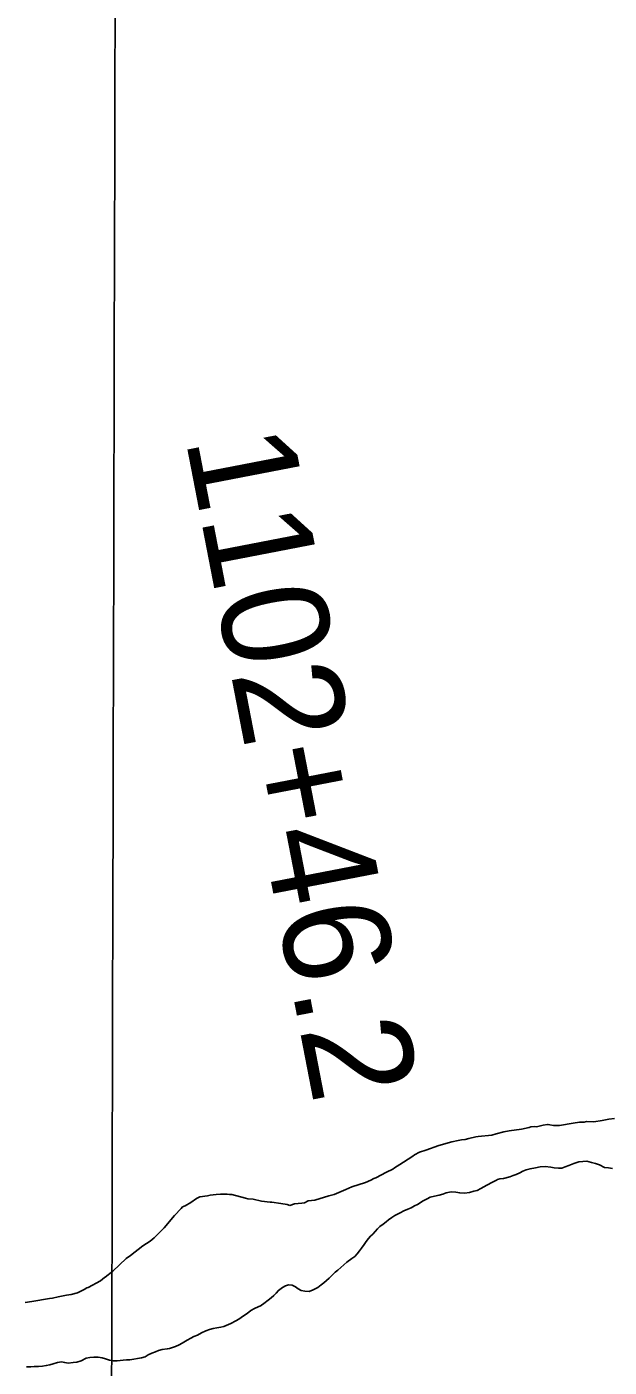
# Model space of a CAD drawing. Extents: x 3161514 to 3199414, y 831166 to 856601.
# Drawn here: x 3191795 to 3192339, y 838713 to 839966 of the extents above; entities that cross this region are included whole.
import ezdxf

# ---------------------------------------------------------------- set-up
doc = ezdxf.new("R2010")
doc.units = 0
for name, color, linetype in [('V-GRID-MAJR', 7, 'Continuous'), ('V-SITE-VEGE', 7, 'Continuous'), ('V-SURV-IDEN', 7, 'Continuous'), ('V-TOPO-SHOR', 7, 'Continuous')]:
    doc.layers.add(name, color=color, linetype=linetype)

msp = doc.modelspace()

# ---------------------------------------------------------------- linework, layer by layer
at = {"layer": 'V-GRID-MAJR'}
msp.add_spline([(3191868.8, 836560.6), (3191883.8, 842621), (3191898.8, 848683.4), (3191913.8, 854745.9), (3191913.8, 854747.8)], degree=3, dxfattribs=at)
at = {"layer": 'V-SITE-VEGE'}
for p, q in [((3192240.8, 838932.8), (3192245.8, 838933.8)), ((3192245.8, 838933.8), (3192257.2, 838935.4)), ((3192257.2, 838935.4), (3192264.3, 838937.1)), ((3192264.3, 838937.1), (3192266.1, 838937.5)), ((3192266.1, 838937.5), (3192269.3, 838937.8)), ((3192269.3, 838937.8), (3192271.4, 838937.7)), ((3192271.4, 838937.7), (3192277.5, 838939.1)), ((3192277.5, 838939.1), (3192281.4, 838939.7)), ((3192281.4, 838939.7), (3192282.1, 838939.7)), ((3192282.1, 838939.7), (3192283.6, 838939.4)), ((3192283.6, 838939.4), (3192287.1, 838939)), ((3192287.1, 838939), (3192292.8, 838938.9)), ((3192292.8, 838938.9), (3192305.6, 838940.9)), ((3192305.6, 838940.9), (3192311.3, 838941.9)), ((3192311.3, 838941.9), (3192315.9, 838942.1)), ((3192315.9, 838942.1), (3192318.1, 838942.5)), ((3192318.1, 838942.5), (3192324.8, 838942.4)), ((3192324.8, 838942.4), (3192332.7, 838943.4)), ((3192332.7, 838943.4), (3192338.7, 838944.7)), ((3192338.7, 838944.7), (3192344.1, 838945.3)), ((3192179.9, 838920.1), (3192192, 838923.5)), ((3192192, 838923.5), (3192198.1, 838924.8)), ((3192198.1, 838924.8), (3192201.3, 838925.5)), ((3192201.3, 838925.5), (3192204.5, 838925.8)), ((3192204.5, 838925.8), (3192208, 838926.8)), ((3192208, 838926.8), (3192214.5, 838928.2)), ((3192214.5, 838928.2), (3192216.6, 838928.5)), ((3192216.6, 838928.5), (3192229.4, 838929.7)), ((3192229.4, 838929.7), (3192233.7, 838931.1)), ((3192233.7, 838931.1), (3192240.8, 838932.8)), ((3192147, 838904.5), (3192155.6, 838910.1)), ((3192155.6, 838910.1), (3192157.4, 838911.5)), ((3192157.4, 838911.5), (3192162, 838913.9)), ((3192162, 838913.9), (3192167.7, 838915.9)), ((3192167.7, 838915.9), (3192179.9, 838920.1)), ((3192131.2, 838895.1), (3192136.9, 838897.9)), ((3192136.9, 838897.9), (3192138.7, 838899.3)), ((3192138.7, 838899.3), (3192143.4, 838902.4)), ((3192143.4, 838902.4), (3192147, 838904.5)), ((3192258.6, 838896.3), (3192255.6, 838894.7)), ((3192261.7, 838897.3), (3192258.6, 838896.3)), ((3192265.3, 838898.4), (3192261.7, 838897.3)), ((3192270.4, 838899.3), (3192265.3, 838898.4)), ((3192274.8, 838900.1), (3192270.4, 838899.3)), ((3192279.3, 838900.5), (3192274.8, 838900.1)), ((3192284.5, 838899.8), (3192279.3, 838900.5)), ((3192287.9, 838899.2), (3192284.5, 838899.8)), ((3192291.8, 838899), (3192287.9, 838899.2)), ((3192294.9, 838899.1), (3192291.8, 838899)), ((3192297.9, 838900.1), (3192294.9, 838899.1)), ((3192301.5, 838901.5), (3192297.9, 838900.1)), ((3192306.1, 838903.4), (3192301.5, 838901.5)), ((3192310.9, 838904.8), (3192306.1, 838903.4)), ((3192314.7, 838905.3), (3192310.9, 838904.8)), ((3192318.3, 838905.4), (3192314.7, 838905.3)), ((3192322.8, 838904.4), (3192318.3, 838905.4)), ((3192326.4, 838903.2), (3192322.8, 838904.4)), ((3192330, 838902), (3192326.4, 838903.2)), ((3192334.9, 838899.6), (3192330, 838902)), ((3192338.5, 838899.2), (3192334.9, 838899.6)), ((3192342.2, 838898.5), (3192338.5, 838899.2)), ((3192098.7, 838881.6), (3192111.5, 838885.7)), ((3192111.5, 838885.7), (3192116.5, 838887.8)), ((3192116.5, 838887.8), (3192119.4, 838889.2)), ((3192119.4, 838889.2), (3192121.2, 838889.9)), ((3192121.2, 838889.9), (3192131.2, 838895.1)), ((3192224.7, 838883.2), (3192219.1, 838879.8)), ((3192230, 838885.9), (3192224.7, 838883.2)), ((3192233.8, 838887.7), (3192230, 838885.9)), ((3192234.9, 838888.3), (3192233.8, 838887.7)), ((3192237.1, 838888.9), (3192234.9, 838888.3)), ((3192240.4, 838889.4), (3192237.1, 838888.9)), ((3192246.3, 838890.9), (3192240.4, 838889.4)), ((3192249.4, 838892), (3192246.3, 838890.9)), ((3192252.2, 838893.1), (3192249.4, 838892)), ((3192255.6, 838894.7), (3192252.2, 838893.1)), ((3191948.1, 838866.8), (3191953.5, 838870.7)), ((3191953.5, 838870.7), (3191956.7, 838872.1)), ((3191956.7, 838872.1), (3191963.8, 838873)), ((3191963.8, 838873), (3191966.3, 838873.7)), ((3191966.3, 838873.7), (3191972, 838874.4)), ((3191972, 838874.4), (3191975.9, 838874.7)), ((3191975.9, 838874.7), (3191982.3, 838874.6)), ((3191982.3, 838874.6), (3191984.5, 838874.2)), ((3191984.5, 838874.2), (3191986.6, 838874.2)), ((3191986.6, 838874.2), (3191999.4, 838870.8)), ((3191999.4, 838870.8), (3192001.5, 838870.4)), ((3192064, 838868.9), (3192077.2, 838873)), ((3192077.2, 838873), (3192082.2, 838874.4)), ((3192082.2, 838874.4), (3192086.5, 838876.1)), ((3192086.5, 838876.1), (3192093, 838878.9)), ((3192093, 838878.9), (3192098.7, 838881.6)), ((3192171.9, 838871.8), (3192169, 838870.3)), ((3192175.9, 838872.7), (3192171.9, 838871.8)), ((3192180.3, 838873.6), (3192175.9, 838872.7)), ((3192183.7, 838874.7), (3192180.3, 838873.6)), ((3192186.7, 838875.8), (3192183.7, 838874.7)), ((3192191.6, 838876.9), (3192186.7, 838875.8)), ((3192196, 838876.5), (3192191.6, 838876.9)), ((3192199.6, 838875.8), (3192196, 838876.5)), ((3192204, 838875.6), (3192199.6, 838875.8)), ((3192208.8, 838876.2), (3192204, 838875.6)), ((3192212.7, 838877.3), (3192208.8, 838876.2)), ((3192215.8, 838878.2), (3192212.7, 838877.3)), ((3192219.1, 838879.8), (3192215.8, 838878.2)), ((3191933, 838854.6), (3191939.2, 838861.3)), ((3191939.2, 838861.3), (3191940.6, 838862.7)), ((3191940.6, 838862.7), (3191943.1, 838863.7)), ((3191943.1, 838863.7), (3191948.1, 838866.8)), ((3192001.5, 838870.4), (3192006.5, 838870)), ((3192006.5, 838870), (3192014.3, 838868.1)), ((3192014.3, 838868.1), (3192022.4, 838867.3)), ((3192022.4, 838867.3), (3192023.8, 838867.3)), ((3192023.8, 838867.3), (3192032.4, 838865.8)), ((3192032.4, 838865.8), (3192038.4, 838865)), ((3192038.4, 838865), (3192040.9, 838864.2)), ((3192040.9, 838864.2), (3192045.2, 838865.6)), ((3192045.2, 838865.6), (3192051.9, 838866.2)), ((3192051.9, 838866.2), (3192054.4, 838866.6)), ((3192054.4, 838866.6), (3192058, 838868.3)), ((3192058, 838868.3), (3192064, 838868.9)), ((3192147.4, 838859), (3192143.8, 838857.2)), ((3192151, 838860.6), (3192147.4, 838859)), ((3192154.1, 838862), (3192151, 838860.6)), ((3192157.4, 838863.6), (3192154.1, 838862)), ((3192160.1, 838865), (3192157.4, 838863.6)), ((3192165.3, 838868.4), (3192160.1, 838865)), ((3192169, 838870.3), (3192165.3, 838868.4)), ((3191923.3, 838843.3), (3191933, 838854.6)), ((3192128.1, 838846.6), (3192124.9, 838844.4)), ((3192130.7, 838848.9), (3192128.1, 838846.6)), ((3192133, 838850.8), (3192130.7, 838848.9)), ((3192136.2, 838852.9), (3192133, 838850.8)), ((3192138.8, 838854.8), (3192136.2, 838852.9)), ((3192143.8, 838857.2), (3192138.8, 838854.8)), ((3191910.3, 838830.7), (3191913.9, 838833.9)), ((3191913.9, 838833.9), (3191916.8, 838836.7)), ((3191916.8, 838836.7), (3191923.3, 838843.3)), ((3192114.2, 838833.1), (3192112, 838830.3)), ((3192116.2, 838835.3), (3192114.2, 838833.1)), ((3192118.3, 838837.4), (3192116.2, 838835.3)), ((3192122.8, 838842.3), (3192118.3, 838837.4)), ((3192124.9, 838844.4), (3192122.8, 838842.3)), ((3191892, 838817.4), (3191903.5, 838826.2)), ((3191903.5, 838826.2), (3191910.3, 838830.7)), ((3192106, 838821.7), (3192103.8, 838818.8)), ((3192107.8, 838824.3), (3192106, 838821.7)), ((3192110.2, 838827.6), (3192107.8, 838824.3)), ((3192112, 838830.3), (3192110.2, 838827.6)), ((3191875.5, 838802.7), (3191887.7, 838814.6)), ((3191887.7, 838814.6), (3191892, 838817.4)), ((3192091.1, 838808.5), (3192088.3, 838806.2)), ((3192094.1, 838811.2), (3192091.1, 838808.5)), ((3192098.6, 838814.6), (3192094.1, 838811.2)), ((3192101.5, 838816.4), (3192098.6, 838814.6)), ((3192103.8, 838818.8), (3192101.5, 838816.4)), ((3191863.7, 838793.6), (3191867.6, 838796.8)), ((3191867.6, 838796.8), (3191868.3, 838797.1)), ((3191868.3, 838797.1), (3191875.5, 838802.7)), ((3192077.5, 838796.2), (3192072.4, 838791.7)), ((3192080.9, 838799.5), (3192077.5, 838796.2)), ((3192083, 838801.6), (3192080.9, 838799.5)), ((3192085.5, 838803.7), (3192083, 838801.6)), ((3192088.3, 838806.2), (3192085.5, 838803.7)), ((3191842.2, 838782.5), (3191848.6, 838785.6)), ((3191848.6, 838785.6), (3191851.1, 838787)), ((3191851.1, 838787), (3191852.2, 838787.4)), ((3191852.2, 838787.4), (3191863.7, 838793.6)), ((3192030.1, 838784.6), (3192028, 838782)), ((3192033.8, 838787.3), (3192030.1, 838784.6)), ((3192036.6, 838788.9), (3192033.8, 838787.3)), ((3192039.5, 838789.9), (3192036.6, 838788.9)), ((3192042.9, 838789.5), (3192039.5, 838789.9)), ((3192046.2, 838788.1), (3192042.9, 838789.5)), ((3192048.6, 838786), (3192046.2, 838788.1)), ((3192051.2, 838784.5), (3192048.6, 838786)), ((3192054.8, 838783.9), (3192051.2, 838784.5)), ((3192058.7, 838783.7), (3192054.8, 838783.9)), ((3192062.5, 838785.1), (3192058.7, 838783.7)), ((3192066.8, 838787.5), (3192062.5, 838785.1)), ((3192070.1, 838789.8), (3192066.8, 838787.5)), ((3192072.4, 838791.7), (3192070.1, 838789.8)), ((3191793.4, 838773.2), (3191799.8, 838774.2)), ((3191799.8, 838774.2), (3191816.2, 838777.2)), ((3191816.2, 838777.2), (3191819, 838777.5)), ((3191819, 838777.5), (3191824.4, 838778.5)), ((3191824.4, 838778.5), (3191832.2, 838780.2)), ((3191832.2, 838780.2), (3191836.5, 838780.8)), ((3191836.5, 838780.8), (3191842.2, 838782.5)), ((3192013.9, 838770.6), (3192007.7, 838767.7)), ((3192014.4, 838770.9), (3192013.9, 838770.6)), ((3192016.6, 838772.5), (3192014.4, 838770.9)), ((3192020.4, 838775.5), (3192016.6, 838772.5)), ((3192023.3, 838777.6), (3192020.4, 838775.5)), ((3192025.8, 838779.9), (3192023.3, 838777.6)), ((3192028, 838782), (3192025.8, 838779.9)), ((3191993, 838757.7), (3191990.3, 838756.1)), ((3191997.6, 838760.9), (3191993, 838757.7)), ((3192000.9, 838763), (3191997.6, 838760.9)), ((3192004.4, 838765.8), (3192000.9, 838763)), ((3192007.7, 838767.7), (3192004.4, 838765.8)), ((3191962.2, 838746.8), (3191958.3, 838744.9)), ((3191965.7, 838748.1), (3191962.2, 838746.8)), ((3191969.1, 838749.2), (3191965.7, 838748.1)), ((3191972.6, 838749.8), (3191969.1, 838749.2)), ((3191976.2, 838750.3), (3191972.6, 838749.8)), ((3191979.1, 838750.9), (3191976.2, 838750.3)), ((3191985.7, 838753.6), (3191979.1, 838750.9)), ((3191990.3, 838756.1), (3191985.7, 838753.6)), ((3191937.4, 838733.7), (3191933.8, 838732.3)), ((3191940, 838735.2), (3191937.4, 838733.7)), ((3191944.8, 838738.1), (3191940, 838735.2)), ((3191948.3, 838740), (3191944.8, 838738.1)), ((3191951.2, 838741.6), (3191948.3, 838740)), ((3191954.5, 838742.8), (3191951.2, 838741.6)), ((3191958.3, 838744.9), (3191954.5, 838742.8)), ((3191850.5, 838721.3), (3191845.9, 838718.9)), ((3191853.8, 838721.9), (3191850.5, 838721.3)), ((3191857.7, 838722.2), (3191853.8, 838721.9)), ((3191861.7, 838722.1), (3191857.7, 838722.2)), ((3191865.3, 838721.7), (3191861.7, 838722.1)), ((3191868.5, 838720.7), (3191865.3, 838721.7)), ((3191872.3, 838719.5), (3191868.5, 838720.7)), ((3191895, 838720.5), (3191891.2, 838719.9)), ((3191898.4, 838721), (3191895, 838720.5)), ((3191902.1, 838721.6), (3191898.4, 838721)), ((3191905.7, 838722.7), (3191902.1, 838721.6)), ((3191908.5, 838724.3), (3191905.7, 838722.7)), ((3191911.9, 838726), (3191908.5, 838724.3)), ((3191915.2, 838727.3), (3191911.9, 838726)), ((3191918, 838728.4), (3191915.2, 838727.3)), ((3191921.6, 838729.4), (3191918, 838728.4)), ((3191926.2, 838730), (3191921.6, 838729.4)), ((3191928.2, 838730.3), (3191926.2, 838730)), ((3191930.1, 838731), (3191928.2, 838730.3)), ((3191933.8, 838732.3), (3191930.1, 838731)), ((3191797.1, 838713.3), (3191794.6, 838713.1)), ((3191798.6, 838713.3), (3191797.1, 838713.3)), ((3191802, 838713.4), (3191798.6, 838713.3)), ((3191805.9, 838713.5), (3191802, 838713.4)), ((3191809.7, 838713.9), (3191805.9, 838713.5)), ((3191813.1, 838714.4), (3191809.7, 838713.9)), ((3191816.6, 838715.2), (3191813.1, 838714.4)), ((3191819.7, 838715.9), (3191816.6, 838715.2)), ((3191823.8, 838717.2), (3191819.7, 838715.9)), ((3191827.4, 838717.8), (3191823.8, 838717.2)), ((3191830.5, 838717.1), (3191827.4, 838717.8)), ((3191833.6, 838716.6), (3191830.5, 838717.1)), ((3191838.4, 838717.3), (3191833.6, 838716.6)), ((3191841.6, 838717.6), (3191838.4, 838717.3)), ((3191845.9, 838718.9), (3191841.6, 838717.6)), ((3191875.7, 838718.8), (3191872.3, 838719.5)), ((3191879.4, 838718.9), (3191875.7, 838718.8)), ((3191885, 838719.4), (3191879.4, 838718.9)), ((3191888.1, 838719.6), (3191885, 838719.4)), ((3191891.2, 838719.9), (3191888.1, 838719.6))]:
    msp.add_line(p, q, dxfattribs=at)
at = {"layer": 'V-TOPO-SHOR'}
for points in [[(3192342.2, 838898.5), (3192338.5, 838899.2), (3192334.9, 838899.6), (3192330, 838902), (3192326.4, 838903.2), (3192322.8, 838904.3), (3192318.3, 838905.4), (3192314.7, 838905.3), (3192310.9, 838904.8), (3192306.1, 838903.4), (3192301.5, 838901.5), (3192297.9, 838900.1), (3192294.9, 838899.1), (3192291.8, 838899), (3192287.9, 838899.2), (3192284.5, 838899.8), (3192279.3, 838900.5), (3192274.8, 838900.1), (3192270.4, 838899.3), (3192265.3, 838898.4), (3192261.7, 838897.3), (3192258.6, 838896.3), (3192255.6, 838894.7), (3192252.2, 838893.1), (3192249.4, 838892), (3192246.3, 838890.9), (3192240.4, 838889.4), (3192237.1, 838888.9), (3192234.9, 838888.3), (3192233.8, 838887.7), (3192230, 838885.9), (3192224.7, 838883.2), (3192219.1, 838879.8), (3192215.8, 838878.2), (3192212.7, 838877.3), (3192208.8, 838876.2), (3192204, 838875.6), (3192199.6, 838875.8), (3192196, 838876.5), (3192191.6, 838876.9), (3192186.7, 838875.8), (3192183.7, 838874.7), (3192180.3, 838873.6), (3192175.9, 838872.7), (3192171.9, 838871.8), (3192169, 838870.3), (3192165.3, 838868.4), (3192160.1, 838865), (3192157.4, 838863.6), (3192154.1, 838862), (3192151, 838860.6), (3192147.4, 838859), (3192143.8, 838857.2), (3192138.8, 838854.8), (3192136.2, 838852.9), (3192133, 838850.8), (3192130.7, 838848.9), (3192128.1, 838846.6), (3192124.9, 838844.4), (3192122.8, 838842.3), (3192118.3, 838837.4), (3192116.2, 838835.3), (3192114.2, 838833.1), (3192112, 838830.3), (3192110.2, 838827.6), (3192107.8, 838824.3), (3192106, 838821.7), (3192103.8, 838818.8), (3192101.5, 838816.4), (3192098.6, 838814.6), (3192094.1, 838811.2), (3192091.1, 838808.5), (3192088.3, 838806.2), (3192085.5, 838803.7), (3192083, 838801.6), (3192080.9, 838799.5), (3192077.5, 838796.2), (3192072.4, 838791.7), (3192070.1, 838789.8), (3192066.8, 838787.5), (3192062.5, 838785.1), (3192058.7, 838783.7), (3192054.8, 838783.9), (3192051.2, 838784.5), (3192048.6, 838786), (3192046.2, 838788.1), (3192042.9, 838789.5), (3192039.5, 838789.8), (3192036.6, 838788.9), (3192033.8, 838787.3), (3192030.1, 838784.6), (3192028, 838782), (3192025.8, 838779.9), (3192023.3, 838777.6), (3192020.4, 838775.5), (3192016.6, 838772.5), (3192014.4, 838770.9), (3192013.9, 838770.5), (3192007.7, 838767.7), (3192004.4, 838765.8)], [(3192004.4, 838765.8), (3192000.9, 838763), (3191997.6, 838760.9), (3191993, 838757.7), (3191990.3, 838756.1), (3191985.7, 838753.6), (3191979.1, 838750.9), (3191976.2, 838750.2), (3191972.6, 838749.8), (3191969.1, 838749.2), (3191965.7, 838748.1), (3191962.2, 838746.8), (3191958.3, 838744.9), (3191954.5, 838742.8), (3191951.2, 838741.6), (3191948.3, 838740), (3191944.8, 838738.1), (3191940, 838735.2), (3191937.4, 838733.7), (3191933.8, 838732.3), (3191930.1, 838731), (3191928.2, 838730.3), (3191926.2, 838729.9), (3191921.6, 838729.4), (3191918, 838728.4), (3191915.2, 838727.3), (3191911.9, 838726), (3191908.5, 838724.3), (3191905.7, 838722.7), (3191902.1, 838721.6), (3191898.4, 838721), (3191895, 838720.5), (3191891.2, 838719.9), (3191888.1, 838719.6), (3191885, 838719.3), (3191879.4, 838718.9), (3191875.7, 838718.8), (3191872.3, 838719.5), (3191868.5, 838720.7), (3191865.3, 838721.7), (3191861.7, 838722.1), (3191857.7, 838722.2), (3191853.8, 838721.9), (3191850.5, 838721.3), (3191845.9, 838718.9), (3191841.6, 838717.6), (3191838.4, 838717.3), (3191833.6, 838716.6), (3191830.5, 838717.1), (3191827.4, 838717.8), (3191823.8, 838717.2), (3191819.7, 838715.9), (3191816.6, 838715.2), (3191813.1, 838714.4), (3191809.7, 838713.9), (3191805.9, 838713.5), (3191802, 838713.4), (3191798.6, 838713.3), (3191797.1, 838713.3), (3191794.6, 838713.1)]]:
    msp.add_lwpolyline(points, dxfattribs=at)

# ---------------------------------------------------------------- texts
at = {"layer": 'V-SURV-IDEN'}
msp.add_text('1102+46.2', height=100, rotation=280.9422, dxfattribs=at).set_placement((3191943.1, 839580.9))

doc.saveas('drawing.dxf')
